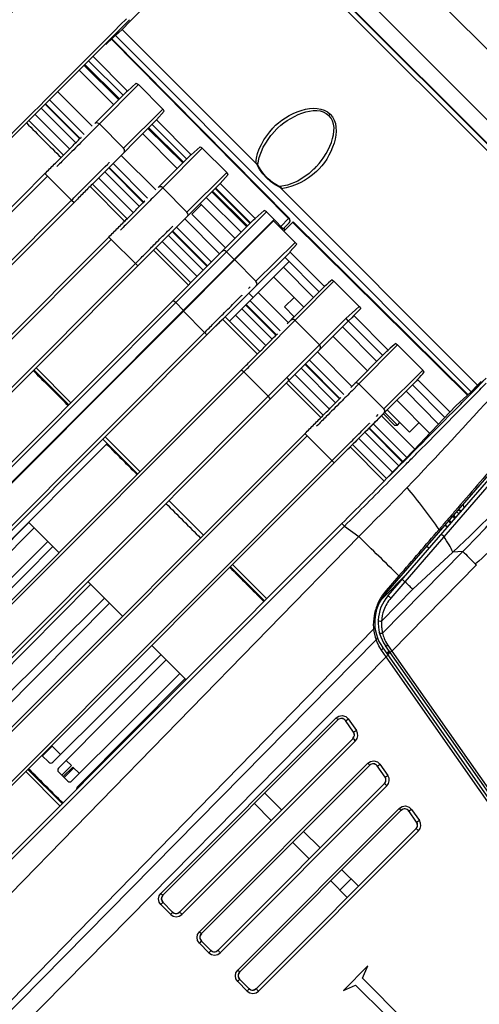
# Paper-space layout 'Sheet' of a CAD drawing. Header units: inches. Extents: x 0.2 to 10.8, y 0.2 to 8.3.
# Tile 543 of 545: x 10.127 to 10.397, y 6.922 to 7.5. Entities that reach past the tile are written whole.
import ezdxf

# ---------------------------------------------------------------- set-up
doc = ezdxf.new("R2010")
doc.units = ezdxf.units.IN
doc.header["$MEASUREMENT"] = 0
doc.linetypes.add('HIDDEN', pattern=[0.2, 0.1, -0.1])
doc.layers.get('0').update_dxf_attribs({"lineweight": 5})
doc.layers.add('02___PRT_ALL_AXES', color=7, linetype='Continuous')
doc.layers.add('DEFAULT_2', color=8, linetype='HIDDEN')
doc.styles.add('My Text', font='tahoma.ttf')
doc.dimstyles.new('My Dimension - mm [in] (ANSI)$0', dxfattribs={"dimtxt": 0.12, "dimasz": 0.098425, "dimexe": 0.125, "dimexo": 0.063, "dimgap": 0.031496, "dimtad": 0, "dimlfac": 250, "dimzin": 4, "dimdsep": 46, "dimtxsty": 'My Text', "dimblk": 'Filled-1', "dimcen": 0.09, "dimclrd": 1, "dimclre": 1, "dimclrt": 1, "dimadec": 1, "dimazin": 1, "dimtfac": 1, "dimtofl": 0, "dimtmove": 0, "dimatfit": 3, "dimfxl": 1, "dimtolj": 1, "dimtzin": 4, "dimlwd": -1, "dimlwe": -1, "dimarcsym": 0})

# ---------------------------------------------------------------- blocks, each defined once
blk = doc.blocks.new('*D11')
at = {"color": 1, "true_color": 0xff0000}
for p, q in [((10.62197, 6.86895), (10.62197, 5.33249)), ((8.79026, 6.23347), (8.79026, 5.33249)), ((8.69184, 5.45749), (8.59341, 5.45749)), ((10.7204, 5.45749), (10.81882, 5.45749))]:
    blk.add_line(p, q, dxfattribs=at)
at = {"layer": 'Defpoints', "color": 0}
for p in [(10.62197, 6.93195), (8.79026, 6.29647), (10.62197, 5.45749)]:
    blk.add_point(p, dxfattribs=at)
at = {"color": 1, "true_color": 0xff0000, "insert": (9.67129, 5.45749), "char_height": 0.12, "attachment_point": 5, "style": 'My Text'}
blk.add_mtext('\\A1;457.93 mm [18.029 in]', dxfattribs=at)
blk = doc.blocks.new('Filled-1')

psp = doc.layouts.new('Sheet')

# ---------------------------------------------------------------- linework, layer by layer
at = {"color": 0, "linetype": 'ByBlock', "lineweight": -3}
for p, q in [((10.49813, 7.386628), (10.288088, 7.596669)), ((10.267269, 7.576016), (10.477477, 7.365808)), ((10.191419, 7.498875), (10.260743, 7.568367)), ((10.260438, 7.568996), (10.470457, 7.358977)), ((10.260439, 7.568671), (10.470132, 7.358978)), ((10.258778, 7.566401), (10.467861, 7.357318)), ((9.701188, 7.010022), (10.191504, 7.500338)), ((10.189861, 7.497288), (10.189442, 7.496842)), ((10.189465, 7.496864), (10.190467, 7.497912)), ((10.191419, 7.498875), (10.189861, 7.497288)), ((10.185612, 7.494446), (10.178092, 7.486215)), ((10.185297, 7.49301), (10.178092, 7.486215)), ((10.183345, 7.490981), (10.187229, 7.494643)), ((10.18419, 7.491828), (10.183345, 7.490981)), ((10.187229, 7.494643), (10.189376, 7.496744)), ((10.187229, 7.494643), (10.266412, 7.415461)), ((10.189442, 7.496842), (10.189376, 7.496744)), ((10.285078, 7.383618), (10.180981, 7.488939)), ((10.181227, 7.489172), (10.285326, 7.383849)), ((10.183345, 7.490981), (10.392442, 7.281885)), ((10.167428, 7.476262), (10.187756, 7.455934)), ((10.190409, 7.458459), (10.170017, 7.47885)), ((10.161929, 7.470762), (10.182264, 7.450427)), ((10.185208, 7.453379), (10.164727, 7.47356)), ((10.185677, 7.45385), (10.165248, 7.474081)), ((10.190409, 7.458459), (10.195525, 7.463014)), ((10.149271, 7.458104), (10.169621, 7.437753)), ((10.189783, 7.457966), (10.171207, 7.439339)), ((10.196758, 7.462197), (10.173836, 7.43914)), ((10.190405, 7.458455), (10.189783, 7.457966)), ((10.211175, 7.447878), (10.196758, 7.462197)), ((10.1422, 7.451033), (10.162567, 7.430666)), ((10.144462, 7.453296), (10.164826, 7.432932)), ((10.160024, 7.428117), (10.139654, 7.448487)), ((10.162284, 7.430382), (10.141917, 7.45075)), ((10.188027, 7.424866), (10.211175, 7.447878)), ((10.211996, 7.446659), (10.207388, 7.44148)), ((9.701188, 7.012281), (10.131244, 7.442336)), ((10.152733, 7.420816), (10.132356, 7.441189)), ((10.135977, 7.44481), (10.156351, 7.424436)), ((10.17203, 7.439761), (10.171207, 7.439339)), ((10.175653, 7.409706), (10.207079, 7.441095)), ((10.207079, 7.441095), (10.207384, 7.441476)), ((10.227778, 7.42109), (10.207388, 7.44148)), ((10.30877, 7.444126), (10.309527, 7.444884)), ((10.169832, 7.435117), (10.169495, 7.434778)), ((10.172793, 7.438091), (10.169832, 7.435117)), ((10.172975, 7.438274), (10.172793, 7.438091)), ((10.173836, 7.43914), (10.172975, 7.438274)), ((10.173836, 7.43914), (10.188027, 7.424866)), ((10.222852, 7.416286), (10.202409, 7.43643)), ((10.223228, 7.416663), (10.202836, 7.436857)), ((10.204836, 7.438854), (10.225125, 7.418565)), ((10.199333, 7.433358), (10.219633, 7.413058)), ((10.152974, 7.421051), (10.156012, 7.424092)), ((10.234253, 7.424954), (10.211111, 7.401676)), ((10.227778, 7.42109), (10.233038, 7.425766)), ((10.248671, 7.410635), (10.234253, 7.424954)), ((10.179535, 7.416385), (10.179407, 7.416254)), ((10.186668, 7.420706), (10.206991, 7.400384)), ((10.227152, 7.420598), (10.208481, 7.401875)), ((10.227775, 7.421087), (10.227152, 7.420598)), ((10.197394, 7.390748), (10.177044, 7.411097)), ((10.199654, 7.393013), (10.179309, 7.413358)), ((10.179592, 7.41364), (10.199936, 7.393296)), ((10.181856, 7.415902), (10.202195, 7.395563)), ((10.225319, 7.387419), (10.248671, 7.410635)), ((10.266444, 7.415886), (10.265725, 7.416145)), ((10.267956, 7.412588), (10.266412, 7.415461)), ((10.266877, 7.415256), (10.266413, 7.415458)), ((10.266536, 7.415831), (10.266444, 7.415886)), ((10.266881, 7.415518), (10.266536, 7.415831)), ((10.267022, 7.415064), (10.266877, 7.415256)), ((10.266955, 7.415349), (10.266881, 7.415518)), ((10.266963, 7.415241), (10.266955, 7.415349)), ((10.267022, 7.415069), (10.266964, 7.415242)), ((10.267572, 7.413934), (10.267023, 7.415062)), ((10.269885, 7.409871), (10.267956, 7.412588)), ((9.701188, 6.96926), (10.14187, 7.409944)), ((9.701188, 6.966765), (10.143279, 7.408539)), ((10.14187, 7.409944), (10.157531, 7.394441)), ((10.167785, 7.404689), (10.168542, 7.405445)), ((10.175653, 7.409706), (10.170305, 7.404366)), ((10.173367, 7.40742), (10.19372, 7.387067)), ((10.249486, 7.409434), (10.244757, 7.404111)), ((10.272069, 7.407426), (10.269885, 7.409871)), ((10.272268, 7.407625), (10.272069, 7.407425)), ((10.27448, 7.405262), (10.272069, 7.407426)), ((10.277159, 7.403351), (10.27448, 7.405262)), ((10.188701, 7.382045), (10.168337, 7.402397)), ((10.190103, 7.383447), (10.169744, 7.403804)), ((10.170305, 7.404366), (10.169752, 7.403813)), ((10.210067, 7.400626), (10.20714, 7.397686)), ((10.209304, 7.402297), (10.208481, 7.401875)), ((10.210273, 7.400833), (10.210067, 7.400626)), ((10.211111, 7.401676), (10.210273, 7.400833)), ((10.211111, 7.401676), (10.225319, 7.387419)), ((10.225672, 7.384972), (10.244449, 7.403726)), ((10.239975, 7.399259), (10.260447, 7.378786)), ((10.260959, 7.379297), (10.240387, 7.399669)), ((10.241919, 7.401199), (10.26239, 7.380728)), ((10.242205, 7.401485), (10.262676, 7.381014)), ((10.244449, 7.403726), (10.244757, 7.404111)), ((10.265324, 7.383545), (10.244757, 7.404111)), ((10.280106, 7.401775), (10.277159, 7.403351)), ((10.279725, 7.402371), (10.278454, 7.402993)), ((10.279917, 7.402306), (10.279733, 7.402367)), ((10.284318, 7.403116), (10.279883, 7.40232)), ((10.279883, 7.40232), (10.280072, 7.402286)), ((10.280072, 7.402286), (10.280399, 7.402003)), ((10.396104, 7.285768), (10.280106, 7.401775)), ((10.280399, 7.402003), (10.28079, 7.401089)), ((10.157532, 7.39444), (9.701188, 6.938382)), ((10.157531, 7.394441), (10.158942, 7.39301)), ((10.20714, 7.397686), (10.206804, 7.397348)), ((10.236702, 7.395989), (10.257176, 7.375515)), ((9.701188, 6.935264), (10.158942, 7.39301)), ((10.272027, 7.387537), (9.701188, 6.81677)), ((10.233802, 7.391786), (10.228145, 7.386129)), ((10.253625, 7.371963), (10.233149, 7.392439)), ((10.265324, 7.383545), (10.270682, 7.388388)), ((10.272016, 7.387548), (10.276518, 7.383018)), ((9.701188, 6.860537), (10.225672, 7.384972)), ((10.276596, 7.383095), (9.701188, 6.807688)), ((9.701188, 6.819527), (10.26445, 7.382788)), ((9.701188, 6.807122), (10.27626, 7.382194)), ((10.190342, 7.38368), (10.193429, 7.386771)), ((10.224038, 7.383337), (10.244518, 7.362857)), ((10.247968, 7.366306), (10.228145, 7.386129)), ((10.26445, 7.382788), (10.265324, 7.383545)), ((10.28883, 7.369624), (10.27626, 7.382194)), ((10.276518, 7.383018), (10.281867, 7.377578)), ((10.285078, 7.383618), (10.280453, 7.378992)), ((10.282158, 7.376212), (10.287665, 7.381719)), ((10.285326, 7.383849), (10.285078, 7.383618)), ((10.285628, 7.382753), (10.285734, 7.382274)), ((10.390509, 7.280071), (10.287665, 7.38172)), ((10.237164, 7.355503), (10.216678, 7.375989)), ((10.216899, 7.37901), (10.216771, 7.378878)), ((10.216961, 7.376271), (10.237447, 7.355786)), ((10.219225, 7.378533), (10.23971, 7.358048)), ((10.271277, 7.377776), (10.271558, 7.377492)), ((10.285318, 7.381029), (10.281329, 7.37704)), ((10.283009, 7.377064), (10.282181, 7.377892)), ((10.390259, 7.279842), (10.287426, 7.38148)), ((9.701188, 6.894509), (10.179404, 7.372739)), ((10.180825, 7.371344), (9.701188, 6.891891)), ((10.17944, 7.372704), (10.180825, 7.371344)), ((10.180827, 7.371342), (10.195044, 7.35721)), ((10.210737, 7.370051), (10.231224, 7.349563)), ((10.234901, 7.35324), (10.214414, 7.373728)), ((10.226209, 7.344547), (10.205715, 7.365036)), ((10.227605, 7.345944), (10.207113, 7.366435)), ((10.28883, 7.369624), (10.265874, 7.346803)), ((10.285836, 7.364055), (10.289822, 7.368548)), ((10.248636, 7.364146), (10.253139, 7.359638)), ((10.265874, 7.346803), (10.253375, 7.359309)), ((10.285949, 7.36394), (10.266073, 7.344173)), ((10.282843, 7.360847), (10.303082, 7.340608)), ((10.306248, 7.343656), (10.285836, 7.364055)), ((9.701188, 6.863526), (10.195046, 7.357208)), ((10.196471, 7.355754), (10.195046, 7.357208)), ((10.248143, 7.354077), (10.247865, 7.354364)), ((10.285303, 7.358387), (10.250233, 7.323317)), ((10.299691, 7.337204), (10.281999, 7.355083)), ((10.294053, 7.331535), (10.276252, 7.349336)), ((10.310701, 7.347668), (10.311715, 7.346739)), ((10.261532, 7.34248), (10.262565, 7.343508)), ((10.263992, 7.342074), (10.261658, 7.33975)), ((10.266073, 7.344173), (10.262258, 7.340379)), ((10.269359, 7.304193), (10.311714, 7.34674)), ((10.28431, 7.321762), (10.30549, 7.343025)), ((10.30549, 7.343025), (10.306248, 7.343656)), ((10.326541, 7.331913), (10.311714, 7.34674)), ((10.217278, 7.335596), (10.218698, 7.334211)), ((10.257499, 7.338436), (10.257353, 7.338287)), ((10.264157, 7.337241), (10.261653, 7.339745)), ((10.262258, 7.340379), (10.262052, 7.340174)), ((10.262337, 7.335421), (10.280161, 7.317597)), ((10.267145, 7.340229), (10.284969, 7.322406)), ((10.288249, 7.337339), (10.282592, 7.331682)), ((10.218698, 7.334211), (10.223209, 7.329708)), ((10.275362, 7.312779), (10.257529, 7.330613)), ((10.277621, 7.315046), (10.259792, 7.332875)), ((10.260074, 7.333158), (10.277903, 7.31533)), ((10.288418, 7.325856), (10.282592, 7.331682)), ((10.327566, 7.330803), (10.323323, 7.326581)), ((10.326541, 7.331913), (10.327566, 7.330803)), ((9.712496, 6.79067), (10.246304, 7.324454)), ((10.222848, 7.329347), (10.223131, 7.329064)), ((10.235683, 7.31667), (10.223206, 7.32914)), ((10.246304, 7.324454), (10.266684, 7.304072)), ((10.2477, 7.32585), (10.268081, 7.305469)), ((10.253852, 7.326936), (10.271693, 7.309095)), ((10.318768, 7.324916), (10.284111, 7.290352)), ((10.286835, 7.324297), (10.286835, 7.324611)), ((10.286835, 7.324611), (10.286992, 7.324454)), ((10.320583, 7.32659), (10.318768, 7.324916)), ((10.319059, 7.324636), (10.318768, 7.324916)), ((10.320125, 7.323551), (10.319059, 7.324636)), ((10.320254, 7.323465), (10.322262, 7.325345)), ((10.323323, 7.326581), (10.322263, 7.325344)), ((10.343591, 7.306313), (10.323323, 7.326581)), ((10.320169, 7.323548), (9.737582, 6.740972)), ((10.303246, 7.30947), (10.288899, 7.323791)), ((10.336839, 7.299665), (10.316667, 7.320049)), ((10.320156, 7.323534), (10.340425, 7.303265)), ((10.235684, 7.316669), (9.711216, 6.792218)), ((10.237079, 7.315238), (10.235684, 7.316669)), ((10.331397, 7.294191), (10.3111, 7.314488)), ((10.326292, 7.286496), (10.349057, 7.309397)), ((10.348044, 7.310326), (10.349058, 7.309396)), ((10.363902, 7.294552), (10.349057, 7.309397)), ((10.301989, 7.305385), (10.322305, 7.285069)), ((10.321687, 7.284451), (10.342832, 7.305682)), ((10.342832, 7.305682), (10.343591, 7.306313)), ((10.157144, 7.275483), (10.13665, 7.295974)), ((10.312707, 7.275435), (10.292367, 7.295774)), ((10.314965, 7.277702), (10.294631, 7.298036)), ((10.294914, 7.298319), (10.315247, 7.277985)), ((10.297178, 7.30058), (10.317505, 7.280253)), ((9.72868, 6.766036), (10.257452, 7.29483)), ((9.73706, 6.743114), (10.284111, 7.290352)), ((9.824787, 6.859674), (10.258741, 7.293572)), ((10.155859, 7.274197), (10.135368, 7.294688)), ((10.257441, 7.294841), (10.258741, 7.293572)), ((10.273004, 7.279249), (10.258741, 7.293572)), ((10.288688, 7.292099), (10.309037, 7.27175)), ((10.363902, 7.294552), (10.34103, 7.271821)), ((10.401193, 7.289832), (10.383417, 7.27359)), ((10.283669, 7.287083), (10.304023, 7.266721)), ((10.285068, 7.288482), (10.305426, 7.268124)), ((10.32333, 7.283515), (10.32232, 7.282499)), ((10.325355, 7.285553), (10.32333, 7.283515)), ((10.326292, 7.286496), (10.325355, 7.285553)), ((10.326292, 7.286496), (10.34103, 7.271821)), ((10.360007, 7.288114), (10.341209, 7.269455)), ((10.357786, 7.285904), (10.376932, 7.266758)), ((10.360818, 7.289086), (10.360001, 7.288119)), ((10.379946, 7.269933), (10.360818, 7.289086)), ((10.396104, 7.285768), (10.392442, 7.281885)), ((10.39447, 7.283837), (10.393465, 7.282771)), ((10.398204, 7.287915), (10.396104, 7.285768)), ((10.27438, 7.277842), (10.273004, 7.27925)), ((10.373233, 7.262888), (10.354093, 7.28223)), ((10.392442, 7.281885), (10.393288, 7.28273)), ((10.368117, 7.257471), (10.348711, 7.276877)), ((10.383417, 7.27359), (10.358708, 7.247559)), ((10.338987, 7.267203), (10.322624, 7.250926)), ((10.33665, 7.26746), (10.337695, 7.2685)), ((10.339579, 7.267795), (10.359262, 7.248113)), ((10.340776, 7.268982), (10.339581, 7.267794)), ((10.340771, 7.268978), (10.347363, 7.262385)), ((10.341622, 7.269824), (10.34906, 7.262385)), ((10.356131, 7.258143), (10.34304, 7.271235)), ((10.351997, 7.240669), (10.332208, 7.260459)), ((10.332551, 7.263349), (10.332418, 7.263213)), ((10.332491, 7.260741), (10.352274, 7.240959)), ((10.33476, 7.262998), (10.354485, 7.243273)), ((10.347363, 7.262385), (10.34906, 7.262385)), ((10.361788, 7.2638), (10.356131, 7.258143)), ((9.758296, 6.720912), (10.294696, 7.257384)), ((9.826962, 6.786986), (10.295981, 7.256117)), ((10.177238, 7.25539), (10.179772, 7.252856)), ((10.294667, 7.257412), (10.295981, 7.256117)), ((10.311773, 7.240179), (10.295982, 7.256117)), ((10.326253, 7.254535), (10.346161, 7.234626)), ((10.349786, 7.238355), (10.329939, 7.258202)), ((10.359185, 7.24819), (10.368085, 7.257502)), ((9.725958, 6.65447), (10.321217, 7.249518)), ((9.728549, 6.659296), (10.321573, 7.252417)), ((10.178457, 7.25154), (10.059526, 7.13261)), ((10.178457, 7.25154), (10.175925, 7.254072)), ((10.178486, 7.25157), (10.196334, 7.233723)), ((10.179772, 7.252856), (10.197621, 7.235006)), ((10.321217, 7.249518), (10.341273, 7.229449)), ((10.322624, 7.250926), (10.342655, 7.230894)), ((10.413031, 7.245395), (10.342014, 7.163539)), ((10.342657, 7.230896), (10.358643, 7.247622)), ((10.343527, 7.16223), (10.413804, 7.243235)), ((10.415403, 7.242036), (10.353459, 7.170399)), ((10.344179, 7.229384), (10.346385, 7.231602)), ((10.346385, 7.231602), (10.349153, 7.234387)), ((10.214607, 7.218017), (10.234964, 7.197653)), ((10.382849, 7.207555), (10.38169, 7.208714)), ((10.383375, 7.208161), (10.381957, 7.209579)), ((10.3851, 7.210148), (10.383681, 7.211567)), ((10.386194, 7.21141), (10.385356, 7.212248)), ((9.657931, 6.546089), (10.316403, 7.204561)), ((9.65945, 6.544571), (10.317921, 7.203043)), ((10.132457, 7.205085), (10.068917, 7.141906)), ((10.132229, 7.205313), (10.150065, 7.187478)), ((10.316403, 7.204561), (10.317921, 7.203043)), ((10.317921, 7.203043), (10.326252, 7.196938)), ((10.376964, 7.203824), (10.378382, 7.202406)), ((10.380484, 7.204829), (10.379066, 7.206247)), ((10.379329, 7.20655), (10.380747, 7.205132)), ((9.67468, 6.52934), (10.326252, 7.196938)), ((10.072311, 7.138512), (10.13549, 7.202052)), ((10.376353, 7.196872), (10.374772, 7.198245)), ((10.143535, 7.194007), (10.079995, 7.130828)), ((10.083389, 7.127434), (10.146568, 7.190974)), ((10.366189, 7.191405), (10.367608, 7.189987)), ((10.38751, 7.188103), (10.3403, 7.14022)), ((10.381635, 7.187822), (10.358008, 7.165982)), ((10.38751, 7.188103), (10.381635, 7.187822)), ((10.252142, 7.180468), (10.272179, 7.160419)), ((10.395462, 7.180204), (10.345645, 7.129677)), ((10.270909, 7.159149), (10.250867, 7.17919)), ((10.355074, 7.175541), (10.339572, 7.160038)), ((10.341377, 7.163928), (10.349942, 7.173821)), ((10.105545, 7.105278), (10.168724, 7.168818)), ((10.167083, 7.17046), (10.187415, 7.150127)), ((10.353467, 7.170393), (10.345118, 7.16077)), ((10.353459, 7.170399), (10.351869, 7.171846)), ((10.358008, 7.165982), (10.339667, 7.147232)), ((10.176769, 7.160773), (10.113229, 7.097594)), ((10.116623, 7.0942), (10.179802, 7.15774)), ((10.334994, 7.142456), (9.705303, 6.498717)), ((10.334994, 7.142456), (10.335332, 7.140391)), ((10.335332, 7.140391), (10.336029, 7.137747)), ((10.336488, 7.136353), (9.743799, 6.535219)), ((10.336029, 7.137747), (10.336488, 7.136353)), ((10.33704, 7.134909), (10.336488, 7.136353)), ((10.343331, 7.13308), (10.345645, 7.129677)), ((10.210003, 7.127539), (10.146463, 7.06436)), ((10.204615, 7.132928), (10.224652, 7.112891)), ((10.342341, 7.126326), (10.339628, 7.130268)), ((10.34037, 7.131567), (10.53914, 6.848284)), ((10.540491, 6.849841), (10.342009, 7.132718)), ((10.344073, 7.129775), (10.342636, 7.128337)), ((10.342873, 7.128), (10.344287, 7.129471)), ((10.344604, 7.129019), (10.343138, 7.127505)), ((10.345645, 7.129677), (10.504919, 6.902681)), ((9.756202, 6.531835), (10.342341, 7.126326)), ((10.149857, 7.060966), (10.213036, 7.124506)), ((10.500483, 6.900946), (10.342341, 7.126326)), ((10.221081, 7.116461), (10.157541, 7.053282)), ((10.160935, 7.049888), (10.224114, 7.113428)), ((10.312952, 7.090434), (10.209957, 6.987444)), ((10.314073, 7.089297), (10.211078, 6.986307)), ((10.323243, 7.082098), (10.318467, 7.088911)), ((10.318623, 7.091163), (10.320092, 7.089809)), ((10.320092, 7.089809), (10.324868, 7.082996)), ((10.220956, 6.976439), (10.32292, 7.078407)), ((10.222382, 6.975031), (10.324345, 7.076999)), ((10.146089, 7.073791), (10.151004, 7.068876)), ((10.144203, 7.064363), (10.140115, 7.068451)), ((10.154373, 7.065507), (10.157402, 7.062478)), ((10.33161, 7.06382), (10.232603, 6.964816)), ((10.337282, 7.064548), (10.33875, 7.063195)), ((10.130589, 7.058958), (10.150648, 7.038887)), ((10.131855, 7.060219), (10.151918, 7.040157)), ((10.155281, 7.053285), (10.14986, 7.058706)), ((10.158272, 7.061609), (10.162082, 7.057798)), ((10.332731, 7.062683), (10.233724, 6.96368)), ((10.341782, 7.055655), (10.337125, 7.062297)), ((10.33875, 7.063195), (10.343407, 7.056552)), ((10.165451, 7.054429), (10.16582, 7.05406)), ((10.243456, 6.953957), (10.341459, 7.051964)), ((10.244875, 6.952543), (10.342884, 7.050555)), ((10.271039, 7.046214), (10.280911, 7.036446)), ((10.350164, 7.037356), (10.255121, 6.942316)), ((10.351285, 7.036219), (10.256242, 6.94118)), ((10.274735, 7.03027), (10.264966, 7.040141)), ((10.360321, 7.029211), (10.355679, 7.035833)), ((10.355835, 7.038084), (10.357304, 7.036731)), ((10.357304, 7.036731), (10.361946, 7.030109)), ((10.265956, 6.931475), (10.359998, 7.025521)), ((10.267375, 6.930061), (10.361423, 7.024112)), ((10.293794, 7.023696), (10.303519, 7.014072)), ((10.297108, 7.007661), (10.287484, 7.017386)), ((10.32613, 6.991698), (10.316421, 7.001305)), ((10.319483, 6.98505), (10.309875, 6.994759)), ((10.315261, 6.989317), (10.321863, 6.99592)), ((10.208954, 6.985953), (10.209957, 6.987444)), ((10.215759, 6.97503), (10.20996, 6.980825)), ((10.211081, 6.982234), (10.216883, 6.976436)), ((10.220827, 6.974001), (10.222382, 6.975031)), ((10.2316, 6.963326), (10.232603, 6.964816)), ((10.232605, 6.958198), (10.238258, 6.952549)), ((10.233726, 6.959607), (10.239383, 6.953954)), ((10.24343, 6.95156), (10.244875, 6.952543)), ((10.254118, 6.940826), (10.255121, 6.942316)), ((10.331714, 6.944896), (10.317292, 6.930474)), ((10.32852, 6.937574), (10.331714, 6.944896)), ((10.256244, 6.937107), (10.261883, 6.931472)), ((10.32852, 6.937574), (10.353657, 6.912438)), ((10.255123, 6.935698), (10.260758, 6.930067)), ((10.317292, 6.930474), (10.324466, 6.933548)), ((10.342118, 6.915896), (10.324466, 6.933548)), ((10.26593, 6.929078), (10.267375, 6.930061))]:
    psp.add_line(p, q, dxfattribs=at)
for points in [[(10.195525, 7.463014), (10.195944, 7.462823), (10.196363, 7.462544), (10.196749, 7.462206)], [(10.211996, 7.446659), (10.211801, 7.447077), (10.211517, 7.447494), (10.211175, 7.447878)], [(10.173836, 7.43914), (10.172988, 7.439676), (10.17203, 7.439761)], [(10.266963, 7.415241), (10.26768, 7.419384), (10.270095, 7.425521), (10.27463, 7.432338), (10.27735, 7.435334)], [(10.188381, 7.422419), (10.188666, 7.423185), (10.188548, 7.424061), (10.188027, 7.424866)], [(10.233038, 7.425766), (10.233454, 7.425572), (10.233866, 7.425295), (10.234244, 7.424964)], [(10.272268, 7.407625), (10.27142, 7.408511), (10.269298, 7.411131), (10.267572, 7.413934)], [(10.299969, 7.412697), (10.297064, 7.410055), (10.290415, 7.405583), (10.284318, 7.403116)], [(10.278454, 7.402993), (10.27565, 7.404743), (10.27303, 7.406891), (10.272268, 7.407625)], [(10.211111, 7.401676), (10.210263, 7.402212), (10.209304, 7.402297)], [(10.225672, 7.384972), (10.225958, 7.385738), (10.22584, 7.386615), (10.225319, 7.387419)], [(10.272016, 7.387548), (10.271574, 7.387927), (10.271117, 7.388214), (10.270687, 7.388382)], [(10.285078, 7.383618), (10.285404, 7.383212), (10.285628, 7.382753)], [(10.285734, 7.382274), (10.285716, 7.381806), (10.285574, 7.381381), (10.285318, 7.381029)], [(10.248636, 7.364146), (10.247788, 7.364683), (10.24683, 7.364768), (10.246006, 7.364345)], [(10.266072, 7.344172), (10.266486, 7.344948), (10.266427, 7.345904), (10.265874, 7.346803)], [(10.326541, 7.331913), (10.324328, 7.330018), (10.322411, 7.328297), (10.320583, 7.32659)], [(10.288899, 7.323791), (10.288137, 7.324273), (10.287274, 7.32435), (10.286533, 7.32397)], [(10.303444, 7.30684), (10.303859, 7.307616), (10.303799, 7.308573), (10.303246, 7.30947)], [(10.285067, 7.288483), (10.285105, 7.288902), (10.284756, 7.289583), (10.284111, 7.290351)], [(10.326292, 7.286496), (10.325529, 7.286978), (10.324667, 7.287055), (10.323925, 7.286675)], [(10.341209, 7.269454), (10.341581, 7.270152), (10.341528, 7.271013), (10.34103, 7.271821)], [(10.339628, 7.130268), (10.338073, 7.13277), (10.33704, 7.134909)], [(10.312952, 7.090434), (10.314515, 7.091466), (10.316533, 7.091796), (10.318623, 7.091163)], [(10.324345, 7.076999), (10.325271, 7.078317), (10.325698, 7.079901), (10.325552, 7.081538), (10.324868, 7.082996)], [(10.33161, 7.06382), (10.333174, 7.064852), (10.335191, 7.065182), (10.337282, 7.064548)], [(10.342884, 7.050555), (10.34381, 7.051873), (10.344237, 7.053458), (10.344091, 7.055095), (10.343407, 7.056552)], [(10.350164, 7.037356), (10.351727, 7.038388), (10.353745, 7.038717), (10.355835, 7.038084)], [(10.361423, 7.024112), (10.362349, 7.02543), (10.362776, 7.027015), (10.36263, 7.028652), (10.361946, 7.030109)], [(10.20996, 6.980825), (10.208949, 6.982332), (10.208587, 6.984147), (10.208954, 6.985953)], [(10.215759, 6.97503), (10.217186, 6.974056), (10.218972, 6.97366), (10.220827, 6.974001)], [(10.232605, 6.958198), (10.231595, 6.959704), (10.231233, 6.961519), (10.2316, 6.963326)], [(10.238258, 6.952549), (10.23972, 6.951558), (10.241577, 6.951176), (10.24343, 6.95156)], [(10.255123, 6.935698), (10.254112, 6.937204), (10.25375, 6.93902), (10.254118, 6.940826)], [(10.260758, 6.930067), (10.26222, 6.929076), (10.264077, 6.928694), (10.26593, 6.929078)]]:
    psp.add_lwpolyline(points, dxfattribs=at)
for centre, radius, start, end in [((11.3788, 8.666643), 1.749947, 224.514052, 225.457516), ((10.283903, 7.382443), 0.002, 315, 44.6534), ((-4.735909, 22.256569), 21.286971, 315.1007086, 315.2595746), ((15.712582, 1.864092), 7.62034, 134.8192864, 135.0129394), ((-1.19534, 18.713849), 16.280458, 315.2184551, 315.344748), ((9.913675, 7.692332), 0.688126, 312.847591, 319.034639), ((9.187213, 8.352834), 1.622807, 314.57916, 316.007599), ((10.078525, 7.496816), 0.436779, 315.025229, 320.743324), ((10.380424, 7.205455), 0.0032, 45, 78.547515), ((10.382255, 7.20928), 0.0008, 196.830059, 225), ((10.38496, 7.210288), 0.002, 78.57935, 114.413499), ((10.380141, 7.205172), 0.0032, 200.537777, 225), ((10.361653, 7.146501), 0.026, 139.056014, 215.056013), ((10.361655, 7.146503), 0.024, 139.055706, 215.055706), ((10.358765, 7.143578), 0.018666, 213.115141, 214.222992), ((10.145335, 7.065495), 0.0016, 225, 314.83677), ((10.150992, 7.059838), 0.0016, 135.16323, 225), ((10.156413, 7.054417), 0.0016, 225, 314.83677), ((10.162069, 7.04876), 0.0016, 135.16323, 179.870056)]:
    psp.add_arc(centre, radius, start, end, dxfattribs=at)
for centre, major_axis, ratio, start_param, end_param in [((10.184091, 7.491778), (0.001418, 0.001418), 0.0174551, -1.5184365, 0), ((10.177248, 7.487066), (0.00086, -0.000836), 0.6495717, -0.9449523, -0.0283658), ((10.248015, 7.409975), (0.001419, -0.001409), 0.4649823, 0.7777, 1.5702653), ((10.2887, 7.369488), (-0.001414, 0.001415), 0.0941704, -2.3873465, -1.5685328), ((10.30307, 7.338051), (0.013276, 0.013348), 0.0956108, 0.8657443, 1.2343368), ((10.340413, 7.300708), (0.013275, 0.013349), 0.0956107, 0.8657395, 1.234332), ((10.355212, 7.285909), (0.01335, 0.013274), 0.0956107, -1.2343218, -0.8657294), ((10.363785, 7.294429), (-0.001273, 0.001273), 0.0941703, -2.4344066, -1.5684026), ((10.393238, 7.282631), (0.001418, 0.001418), 0.0174551, 6.2831841, 7.8016217), ((10.316104, 7.087202), (0.001033, -0.00269), 0.9993725, 1.8156055, 3.559948), ((10.32084, 7.080448), (0.001162, 0.002635), 0.9994889, -1.9410552, -0.5438298), ((10.334763, 7.060588), (0.001033, -0.00269), 0.9993725, 1.8156055, 3.559948), ((10.339379, 7.054004), (0.001162, 0.002635), 0.9994889, -1.9410551, -0.5438297), ((10.353316, 7.034124), (0.001033, -0.00269), 0.9993725, 1.8156055, 3.559948), ((10.357917, 7.027561), (0.001162, 0.002635), 0.9994889, -1.9410551, -0.5438297), ((10.213168, 6.984271), (0.002698, -0.001011), 0.9994282, 2.7148945, 4.2856786), ((10.21892, 6.978524), (0.002621, 0.001195), 0.9994456, -2.7839405, -1.2131564), ((10.235814, 6.961643), (0.002698, -0.001011), 0.9994282, 2.7148945, 4.2856787), ((10.24142, 6.956042), (0.002621, 0.001195), 0.9994456, -2.7839405, -1.2131564), ((10.258331, 6.939143), (0.002698, -0.001011), 0.9994282, 2.7148946, 4.2856787), ((10.26392, 6.933559), (0.002621, 0.001195), 0.9994456, -2.7839405, -1.2131563)]:
    psp.add_ellipse(centre, major_axis=major_axis, ratio=ratio, start_param=start_param, end_param=end_param, dxfattribs=at)
for points in [[(10.060023, 7.440519), (10.084931, 7.468785), (10.111461, 7.495762), (10.139832, 7.52055)], [(10.131244, 7.442336), (10.150756, 7.46185), (10.170265, 7.481366), (10.189772, 7.500886)], [(10.275818, 7.436724), (10.283547, 7.445321), (10.301353, 7.453059), (10.309527, 7.444884)], [(10.277318, 7.435397), (10.284821, 7.443276), (10.300819, 7.451553), (10.30877, 7.444127)], [(10.300041, 7.412679), (10.307896, 7.420205), (10.316455, 7.436426), (10.30877, 7.444127)], [(10.309527, 7.444884), (10.317633, 7.436648), (10.310071, 7.418826), (10.301406, 7.41118)], [(10.265725, 7.416147), (10.266289, 7.423766), (10.27071, 7.431043), (10.275818, 7.436724)], [(10.301406, 7.41118), (10.295668, 7.406116), (10.288385, 7.401981), (10.280784, 7.401088)], [(10.135, 7.294295), (10.141827, 7.287469), (10.148653, 7.280643), (10.155478, 7.273816)], [(10.406902, 7.28156), (10.389404, 7.263032), (10.372478, 7.243962), (10.354713, 7.225692)], [(10.178106, 7.251189), (10.184051, 7.245245), (10.189996, 7.2393), (10.19594, 7.233355)], [(10.409329, 7.2425), (10.400495, 7.232279), (10.391661, 7.222058), (10.382822, 7.211843)], [(10.316405, 7.204559), (10.325173, 7.213328), (10.333933, 7.222104), (10.342686, 7.230887)], [(10.317922, 7.203042), (10.326683, 7.211814), (10.335435, 7.220595), (10.344179, 7.229384)], [(10.373524, 7.201092), (10.367663, 7.20959), (10.36126, 7.217712), (10.354713, 7.225692)], [(10.212957, 7.216337), (10.219735, 7.209561), (10.226512, 7.202784), (10.233288, 7.196007)], [(10.422708, 7.210421), (10.414123, 7.199977), (10.405382, 7.189435), (10.394901, 7.180895)], [(10.349939, 7.173825), (10.342037, 7.181518), (10.334147, 7.189222), (10.326261, 7.196929)], [(10.349938, 7.173825), (10.357793, 7.182895), (10.365646, 7.191966), (10.373482, 7.201052)], [(10.250499, 7.178796), (10.257176, 7.172121), (10.263852, 7.165444), (10.270528, 7.158767)], [(10.1523, 7.040539), (10.145615, 7.047221), (10.138931, 7.053904), (10.13225, 7.060589)]]:
    psp.add_open_spline(points, degree=3, dxfattribs=at)
for points, knots in [([(10.169495, 7.434778), (10.167304, 7.43258), (10.162345, 7.427608), (10.157379, 7.422642), (10.154606, 7.419872)], [0, 0, 0, 0, 0.4419433, 1, 1, 1, 1]), ([(10.156012, 7.424092), (10.157649, 7.425732), (10.160015, 7.428131), (10.16242, 7.430492), (10.163143, 7.431256)], [0, 0, 0, 0, 0.6877121, 1, 1, 1, 1]), ([(10.163143, 7.431256), (10.163144, 7.431258), (10.16301, 7.431362), (10.162978, 7.431104), (10.162898, 7.431025)], [0, 0, 0, 0, 0.0141653, 1, 1, 1, 1]), ([(10.14187, 7.409944), (10.143698, 7.411772), (10.1474, 7.415474), (10.151101, 7.419176), (10.152974, 7.421051)], [0, 0, 0, 0, 0.4939037, 1, 1, 1, 1]), ([(10.154606, 7.419872), (10.153681, 7.418949), (10.151778, 7.417049), (10.149875, 7.41515), (10.148896, 7.414174)], [0, 0, 0, 0, 0.4860033, 1, 1, 1, 1]), ([(10.174946, 7.411838), (10.17621, 7.413099), (10.176456, 7.413374), (10.179791, 7.416649), (10.179535, 7.416385)], [0, 0, 0, 0, 0.8290648, 1, 1, 1, 1]), ([(10.168542, 7.405445), (10.169676, 7.406578), (10.17181, 7.40871), (10.173945, 7.41084), (10.174946, 7.411838)], [0, 0, 0, 0, 0.531584, 1, 1, 1, 1]), ([(10.157531, 7.394441), (10.159211, 7.39612), (10.162628, 7.399536), (10.166046, 7.402952), (10.167785, 7.404689)], [0, 0, 0, 0, 0.4913851, 1, 1, 1, 1]), ([(10.169752, 7.403813), (10.167967, 7.402031), (10.164363, 7.39843), (10.16076, 7.394828), (10.158942, 7.39301)], [0, 0, 0, 0, 0.4952326, 1, 1, 1, 1]), ([(10.279838, 7.402301), (10.279822, 7.402314), (10.279787, 7.402339), (10.279749, 7.402359), (10.279729, 7.402368)], [0, 0, 0, 0, 0.4976865, 1, 1, 1, 1]), ([(10.280119, 7.40177), (10.2801, 7.401872), (10.280043, 7.40207), (10.279917, 7.402241), (10.279838, 7.402301)], [0, 0, 0, 0, 0.5127035, 1, 1, 1, 1]), ([(10.206804, 7.397348), (10.204627, 7.395162), (10.19969, 7.390211), (10.194746, 7.385266), (10.191981, 7.382505)], [0, 0, 0, 0, 0.4412202, 1, 1, 1, 1]), ([(10.193429, 7.386771), (10.195052, 7.388396), (10.197397, 7.390774), (10.199781, 7.393115), (10.200499, 7.393873)], [0, 0, 0, 0, 0.6873906, 1, 1, 1, 1]), ([(10.200499, 7.393873), (10.2005, 7.393875), (10.200425, 7.394003), (10.200337, 7.393724), (10.200258, 7.393646)], [0, 0, 0, 0, 0.0165077, 1, 1, 1, 1]), ([(10.179404, 7.372739), (10.181206, 7.374541), (10.184852, 7.378187), (10.188498, 7.381835), (10.190342, 7.38368)], [0, 0, 0, 0, 0.4939985, 1, 1, 1, 1]), ([(10.191981, 7.382505), (10.191067, 7.381591), (10.189184, 7.379711), (10.1873, 7.377832), (10.186331, 7.376866)], [0, 0, 0, 0, 0.4858055, 1, 1, 1, 1]), ([(10.212548, 7.374699), (10.213751, 7.375899), (10.213979, 7.376156), (10.217138, 7.379255), (10.216899, 7.37901)], [0, 0, 0, 0, 0.8320676, 1, 1, 1, 1]), ([(10.205912, 7.368073), (10.207092, 7.369252), (10.209304, 7.371461), (10.211516, 7.37367), (10.212548, 7.374699)], [0, 0, 0, 0, 0.5337572, 1, 1, 1, 1]), ([(10.195044, 7.35721), (10.19683, 7.358995), (10.200452, 7.362617), (10.204075, 7.366237), (10.205912, 7.368073)], [0, 0, 0, 0, 0.4929274, 1, 1, 1, 1]), ([(10.246501, 7.327484), (10.24901, 7.329992), (10.252724, 7.333657), (10.256378, 7.337384), (10.257588, 7.338536)], [0, 0, 0, 0, 0.6798355, 1, 1, 1, 1]), ([(10.262052, 7.340174), (10.259989, 7.338121), (10.255315, 7.333462), (10.250647, 7.328797), (10.24804, 7.326187)], [0, 0, 0, 0, 0.4410294, 1, 1, 1, 1]), ([(10.257621, 7.338565), (10.257613, 7.338551), (10.257567, 7.338512), (10.257529, 7.338467), (10.257499, 7.338436)], [0, 0, 0, 0, 0.2708907, 1, 1, 1, 1]), ([(10.235683, 7.31667), (10.23746, 7.318448), (10.241066, 7.322053), (10.244672, 7.325657), (10.246501, 7.327484)], [0, 0, 0, 0, 0.4929614, 1, 1, 1, 1]), ([(10.24804, 7.326187), (10.247116, 7.325263), (10.245212, 7.323355), (10.243308, 7.321447), (10.242327, 7.320463)], [0, 0, 0, 0, 0.4847392, 1, 1, 1, 1]), ([(10.268318, 7.3057), (10.270972, 7.308357), (10.27167, 7.309029), (10.279005, 7.316423), (10.278313, 7.315746)], [0, 0, 0, 0, 0.7949812, 1, 1, 1, 1]), ([(10.257452, 7.29483), (10.259241, 7.29662), (10.262864, 7.300243), (10.266485, 7.303866), (10.268318, 7.3057)], [0, 0, 0, 0, 0.4939344, 1, 1, 1, 1]), ([(10.258741, 7.293572), (10.260524, 7.295351), (10.264137, 7.298962), (10.267747, 7.302577), (10.269577, 7.30441)], [0, 0, 0, 0, 0.4929592, 1, 1, 1, 1]), ([(10.38429, 7.272754), (10.386822, 7.275308), (10.391864, 7.280399), (10.396904, 7.285492), (10.399414, 7.28803)], [0, 0, 0, 0, 0.5018715, 1, 1, 1, 1]), ([(10.385741, 7.271302), (10.388333, 7.273925), (10.393493, 7.279153), (10.39865, 7.284384), (10.401218, 7.28699)], [0, 0, 0, 0, 0.5019693, 1, 1, 1, 1]), ([(10.305664, 7.268357), (10.308319, 7.271015), (10.309015, 7.271685), (10.316347, 7.279076), (10.315657, 7.278401)], [0, 0, 0, 0, 0.7955101, 1, 1, 1, 1]), ([(10.32232, 7.282499), (10.320105, 7.280271), (10.315058, 7.275204), (10.310003, 7.270147), (10.307166, 7.267314)], [0, 0, 0, 0, 0.4393197, 1, 1, 1, 1]), ([(10.294696, 7.257384), (10.296502, 7.25919), (10.300158, 7.262847), (10.303814, 7.266505), (10.305664, 7.268357)], [0, 0, 0, 0, 0.4938977, 1, 1, 1, 1]), ([(10.307166, 7.267314), (10.306248, 7.266398), (10.304359, 7.264512), (10.302469, 7.262628), (10.301497, 7.26166)], [0, 0, 0, 0, 0.4858067, 1, 1, 1, 1]), ([(10.321573, 7.252417), (10.324083, 7.254926), (10.327797, 7.258589), (10.331448, 7.262317), (10.332657, 7.263466)], [0, 0, 0, 0, 0.6803128, 1, 1, 1, 1]), ([(10.332689, 7.263494), (10.33268, 7.263479), (10.332629, 7.263434), (10.332585, 7.263384), (10.332551, 7.263349)], [0, 0, 0, 0, 0.2729047, 1, 1, 1, 1]), ([(10.32297, 7.251269), (10.322037, 7.250336), (10.320114, 7.24841), (10.318192, 7.246484), (10.317202, 7.245491)], [0, 0, 0, 0, 0.4850441, 1, 1, 1, 1]), ([(10.349153, 7.234387), (10.351046, 7.236291), (10.354827, 7.240096), (10.358605, 7.243902), (10.360491, 7.245803)], [0, 0, 0, 0, 0.5007423, 1, 1, 1, 1]), ([(10.387526, 7.215962), (10.387655, 7.215582), (10.3879, 7.214814), (10.388113, 7.214036), (10.388212, 7.213643)], [0, 0, 0, 0, 0.4982393, 1, 1, 1, 1]), ([(10.382822, 7.211843), (10.381305, 7.21009), (10.378267, 7.20658), (10.375228, 7.203071), (10.373706, 7.201314)], [0, 0, 0, 0, 0.4993048, 1, 1, 1, 1]), ([(10.386632, 7.211938), (10.386421, 7.211998), (10.385998, 7.21211), (10.385571, 7.212205), (10.385356, 7.212248)], [0, 0, 0, 0, 0.4995177, 1, 1, 1, 1]), ([(10.374106, 7.20053), (10.374154, 7.200584), (10.373742, 7.200781), (10.37367, 7.20096), (10.373524, 7.201092)], [0, 0, 0, 0, 0.2694669, 1, 1, 1, 1]), ([(10.381635, 7.187822), (10.380922, 7.18926), (10.37923, 7.192322), (10.37738, 7.195288), (10.376351, 7.196874)], [0, 0, 0, 0, 0.4591683, 1, 1, 1, 1]), ([(10.38751, 7.188103), (10.388596, 7.187009), (10.391245, 7.184374), (10.3939, 7.181746), (10.395462, 7.180204)], [0, 0, 0, 0, 0.4125285, 1, 1, 1, 1]), ([(10.350557, 7.173387), (10.350509, 7.173337), (10.350256, 7.173649), (10.350082, 7.173709), (10.349938, 7.173824)], [0, 0, 0, 0, 0.2721349, 1, 1, 1, 1]), ([(10.358008, 7.165982), (10.357304, 7.166664), (10.355787, 7.168136), (10.354272, 7.169609), (10.353459, 7.1704)], [0, 0, 0, 0, 0.4635546, 1, 1, 1, 1]), ([(10.341377, 7.163928), (10.340862, 7.163331), (10.339901, 7.162087), (10.339071, 7.160754), (10.338689, 7.160074)], [0, 0, 0, 0, 0.5030399, 1, 1, 1, 1]), ([(10.342014, 7.163539), (10.341968, 7.163487), (10.341687, 7.163749), (10.341521, 7.16382), (10.341377, 7.163928)], [0, 0, 0, 0, 0.2769414, 1, 1, 1, 1]), ([(10.345123, 7.160766), (10.344827, 7.160975), (10.344307, 7.161458), (10.343669, 7.161899), (10.343527, 7.16223)], [0, 0, 0, 0, 0.5010854, 1, 1, 1, 1]), ([(10.338689, 7.160074), (10.337518, 7.15799), (10.335841, 7.153718), (10.335068, 7.149221), (10.334915, 7.147081)], [0, 0, 0, 0, 0.5271136, 1, 1, 1, 1]), ([(10.345123, 7.160766), (10.343318, 7.158681), (10.340765, 7.154304), (10.339788, 7.1494), (10.339667, 7.147232)], [0, 0, 0, 0, 0.5595027, 1, 1, 1, 1]), ([(10.334915, 7.147081), (10.334875, 7.146522), (10.334828, 7.145454), (10.334844, 7.144384), (10.33487, 7.143876)], [0, 0, 0, 0, 0.5243467, 1, 1, 1, 1]), ([(10.339667, 7.147232), (10.339299, 7.147001), (10.338359, 7.1469), (10.337681, 7.147685), (10.337706, 7.148059)], [0, 0, 0, 0, 0.53714, 1, 1, 1, 1]), ([(10.339667, 7.147232), (10.339615, 7.146438), (10.339592, 7.144891), (10.33973, 7.143351), (10.339834, 7.142611)], [0, 0, 0, 0, 0.5159476, 1, 1, 1, 1]), ([(10.33487, 7.143876), (10.334882, 7.14363), (10.334914, 7.143155), (10.334965, 7.142682), (10.334994, 7.142456)], [0, 0, 0, 0, 0.5190586, 1, 1, 1, 1]), ([(10.335772, 7.144015), (10.3358, 7.143729), (10.335646, 7.143114), (10.335246, 7.142639), (10.334994, 7.142456)], [0, 0, 0, 0, 0.4805503, 1, 1, 1, 1]), ([(10.3403, 7.14022), (10.339992, 7.139976), (10.339158, 7.139748), (10.338458, 7.140336), (10.338373, 7.140678)], [0, 0, 0, 0, 0.5276586, 1, 1, 1, 1]), ([(10.339834, 7.142611), (10.339872, 7.142339), (10.339957, 7.141801), (10.340062, 7.141266), (10.340119, 7.141002)], [0, 0, 0, 0, 0.5045649, 1, 1, 1, 1]), ([(10.340119, 7.141002), (10.340147, 7.14087), (10.340205, 7.140609), (10.340268, 7.140349), (10.3403, 7.14022)], [0, 0, 0, 0, 0.5020307, 1, 1, 1, 1]), ([(10.3403, 7.14022), (10.340526, 7.139161), (10.341245, 7.13678), (10.342369, 7.134548), (10.343131, 7.13338)], [0, 0, 0, 0, 0.4369044, 1, 1, 1, 1]), ([(10.337053, 7.138084), (10.337152, 7.137795), (10.33714, 7.137108), (10.336741, 7.136566), (10.336488, 7.136353)], [0, 0, 0, 0, 0.4800763, 1, 1, 1, 1]), ([(10.343331, 7.13308), (10.343087, 7.132897), (10.342726, 7.132665), (10.342107, 7.132578), (10.342009, 7.132718)], [0, 0, 0, 0, 0.6404643, 1, 1, 1, 1]), ([(10.34037, 7.131567), (10.34048, 7.13141), (10.340253, 7.130795), (10.339887, 7.13047), (10.339628, 7.130268)], [0, 0, 0, 0, 0.3683553, 1, 1, 1, 1]), ([(10.344562, 7.129079), (10.344634, 7.128976), (10.345131, 7.129415), (10.34541, 7.129511), (10.345645, 7.129677)], [0, 0, 0, 0, 0.3042662, 1, 1, 1, 1]), ([(10.343393, 7.127257), (10.343474, 7.127143), (10.342814, 7.126784), (10.34261, 7.126519), (10.342341, 7.126326)], [0, 0, 0, 0, 0.2978714, 1, 1, 1, 1]), ([(10.312952, 7.090434), (10.313222, 7.090163), (10.313416, 7.089741), (10.314112, 7.089441), (10.314073, 7.089297)], [0, 0, 0, 0, 0.7198214, 1, 1, 1, 1]), ([(10.318467, 7.088911), (10.318002, 7.089575), (10.316398, 7.090534), (10.314647, 7.089872), (10.314073, 7.089297)], [0, 0, 0, 0, 0.4992972, 1, 1, 1, 1]), ([(10.318467, 7.088911), (10.318579, 7.088761), (10.319314, 7.089412), (10.319737, 7.089559), (10.320092, 7.089809)], [0, 0, 0, 0, 0.302335, 1, 1, 1, 1]), ([(10.32292, 7.078407), (10.323386, 7.078874), (10.324005, 7.080175), (10.323619, 7.081561), (10.323243, 7.082098)], [0, 0, 0, 0, 0.5015462, 1, 1, 1, 1]), ([(10.324868, 7.082996), (10.324511, 7.082744), (10.324089, 7.082597), (10.323354, 7.08195), (10.323243, 7.082098)], [0, 0, 0, 0, 0.7030082, 1, 1, 1, 1]), ([(10.32292, 7.078407), (10.323114, 7.078461), (10.323487, 7.077578), (10.324015, 7.077329), (10.324345, 7.076999)], [0, 0, 0, 0, 0.3013198, 1, 1, 1, 1]), ([(10.33161, 7.06382), (10.331881, 7.063549), (10.332075, 7.063127), (10.332771, 7.062827), (10.332731, 7.062683)], [0, 0, 0, 0, 0.7198214, 1, 1, 1, 1]), ([(10.337125, 7.062297), (10.33666, 7.062961), (10.335056, 7.06392), (10.333306, 7.063257), (10.332731, 7.062683)], [0, 0, 0, 0, 0.4992972, 1, 1, 1, 1]), ([(10.337125, 7.062297), (10.337238, 7.062147), (10.337972, 7.062798), (10.338396, 7.062945), (10.33875, 7.063195)], [0, 0, 0, 0, 0.302335, 1, 1, 1, 1]), ([(10.341459, 7.051964), (10.341925, 7.05243), (10.342543, 7.053732), (10.342158, 7.055118), (10.341782, 7.055655)], [0, 0, 0, 0, 0.5015462, 1, 1, 1, 1]), ([(10.343407, 7.056552), (10.34305, 7.0563), (10.342627, 7.056154), (10.341893, 7.055507), (10.341782, 7.055655)], [0, 0, 0, 0, 0.7030082, 1, 1, 1, 1]), ([(10.341459, 7.051964), (10.341653, 7.052018), (10.342026, 7.051135), (10.342554, 7.050885), (10.342884, 7.050555)], [0, 0, 0, 0, 0.3013198, 1, 1, 1, 1]), ([(10.350164, 7.037356), (10.350434, 7.037085), (10.350628, 7.036663), (10.351325, 7.036363), (10.351285, 7.036219)], [0, 0, 0, 0, 0.7198214, 1, 1, 1, 1]), ([(10.355679, 7.035833), (10.355214, 7.036496), (10.35361, 7.037456), (10.351859, 7.036793), (10.351285, 7.036219)], [0, 0, 0, 0, 0.4992972, 1, 1, 1, 1]), ([(10.355679, 7.035833), (10.355791, 7.035683), (10.356526, 7.036334), (10.356949, 7.036481), (10.357304, 7.036731)], [0, 0, 0, 0, 0.302335, 1, 1, 1, 1]), ([(10.359998, 7.025521), (10.360464, 7.025987), (10.361082, 7.027288), (10.360697, 7.028675), (10.360321, 7.029211)], [0, 0, 0, 0, 0.5015462, 1, 1, 1, 1]), ([(10.361946, 7.030109), (10.361589, 7.029857), (10.361166, 7.029711), (10.360432, 7.029064), (10.360321, 7.029211)], [0, 0, 0, 0, 0.7030082, 1, 1, 1, 1]), ([(10.359998, 7.025521), (10.360192, 7.025574), (10.360565, 7.024692), (10.361093, 7.024442), (10.361423, 7.024112)], [0, 0, 0, 0, 0.3013198, 1, 1, 1, 1]), ([(10.211078, 6.986307), (10.211118, 6.986452), (10.210421, 6.986752), (10.210227, 6.987173), (10.209957, 6.987444)], [0, 0, 0, 0, 0.2818853, 1, 1, 1, 1]), ([(10.211078, 6.986307), (10.210558, 6.985787), (10.209911, 6.984268), (10.210562, 6.982753), (10.211081, 6.982234)], [0, 0, 0, 0, 0.5008172, 1, 1, 1, 1]), ([(10.211081, 6.982234), (10.211205, 6.982102), (10.210471, 6.981503), (10.210258, 6.981124), (10.20996, 6.980825)], [0, 0, 0, 0, 0.3010007, 1, 1, 1, 1]), ([(10.216883, 6.976436), (10.217023, 6.976285), (10.216262, 6.975695), (10.216043, 6.975308), (10.215762, 6.975027)], [0, 0, 0, 0, 0.3419138, 1, 1, 1, 1]), ([(10.216883, 6.976436), (10.217402, 6.975919), (10.218917, 6.975271), (10.220435, 6.975918), (10.220956, 6.976439)], [0, 0, 0, 0, 0.4984715, 1, 1, 1, 1]), ([(10.222381, 6.97503), (10.222145, 6.975266), (10.22167, 6.975736), (10.221201, 6.976212), (10.220956, 6.976439)], [0, 0, 0, 0, 0.5000067, 1, 1, 1, 1]), ([(10.233724, 6.96368), (10.233764, 6.963824), (10.233067, 6.964124), (10.232873, 6.964546), (10.232603, 6.964816)], [0, 0, 0, 0, 0.2818853, 1, 1, 1, 1]), ([(10.233724, 6.96368), (10.233203, 6.963159), (10.232557, 6.96164), (10.233207, 6.960125), (10.233726, 6.959607)], [0, 0, 0, 0, 0.5008172, 1, 1, 1, 1]), ([(10.233726, 6.959607), (10.233851, 6.959475), (10.233117, 6.958876), (10.232903, 6.958496), (10.232605, 6.958198)], [0, 0, 0, 0, 0.3010007, 1, 1, 1, 1]), ([(10.239383, 6.953954), (10.239442, 6.953661), (10.238803, 6.9532), (10.238476, 6.95276), (10.238262, 6.952545)], [0, 0, 0, 0, 0.4963517, 1, 1, 1, 1]), ([(10.239383, 6.953954), (10.239902, 6.953437), (10.241418, 6.952789), (10.242935, 6.953436), (10.243456, 6.953957)], [0, 0, 0, 0, 0.4987272, 1, 1, 1, 1]), ([(10.244881, 6.952548), (10.244645, 6.952784), (10.244167, 6.953251), (10.243708, 6.953737), (10.243456, 6.953957)], [0, 0, 0, 0, 0.5000126, 1, 1, 1, 1]), ([(10.256242, 6.94118), (10.256281, 6.941324), (10.255585, 6.941624), (10.255391, 6.942046), (10.25512, 6.942316)], [0, 0, 0, 0, 0.2818853, 1, 1, 1, 1]), ([(10.256244, 6.937107), (10.256368, 6.936975), (10.255635, 6.936376), (10.255421, 6.935996), (10.255123, 6.935698)], [0, 0, 0, 0, 0.3010007, 1, 1, 1, 1]), ([(10.256242, 6.94118), (10.255721, 6.940659), (10.255074, 6.939141), (10.255725, 6.937625), (10.256244, 6.937107)], [0, 0, 0, 0, 0.5008172, 1, 1, 1, 1]), ([(10.261883, 6.931472), (10.261942, 6.931179), (10.261303, 6.930718), (10.260976, 6.930278), (10.260762, 6.930063)], [0, 0, 0, 0, 0.4963517, 1, 1, 1, 1]), ([(10.261883, 6.931472), (10.262402, 6.930954), (10.263918, 6.930306), (10.265435, 6.930954), (10.265956, 6.931475)], [0, 0, 0, 0, 0.4987272, 1, 1, 1, 1]), ([(10.267381, 6.930066), (10.267145, 6.930302), (10.266667, 6.930769), (10.266208, 6.931255), (10.265956, 6.931475)], [0, 0, 0, 0, 0.5000126, 1, 1, 1, 1])]:
    psp.add_open_spline(points, degree=3, knots=knots, dxfattribs=at)
at = {"layer": '02___PRT_ALL_AXES', "color": 0, "linetype": 'ByBlock', "lineweight": -3}
for p, q in [((10.286835, 7.324611), (10.288249, 7.326025)), ((10.34906, 7.262385), (10.350475, 7.2638))]:
    psp.add_line(p, q, dxfattribs=at)
at = {"layer": 'DEFAULT_2', "color": 0, "linetype": 'ByBlock', "lineweight": -3}
for p, q in [((10.146089, 7.073791), (10.140432, 7.068135)), ((10.157402, 7.062478), (10.151746, 7.056821)), ((10.158272, 7.061609), (10.152615, 7.055952)), ((10.158817, 7.061063), (10.15316, 7.055407))]:
    psp.add_line(p, q, dxfattribs=at)

# ---------------------------------------------------------------- dimensions: what is measured, and where the dimension line sits
dim = psp.add_linear_dim(base=(10.621972, 5.457491), p1=(8.790261, 6.296466), p2=(10.621972, 6.931953), dimstyle='My Dimension - mm [in] (ANSI)$0', override={"dimpost": ' mm'})
dim.commit()
dim.dimension.update_dxf_attribs({"geometry": '*D11', "text_midpoint": (9.671287, 5.457491), "dimtype": 160})

doc.saveas('drawing.dxf')
